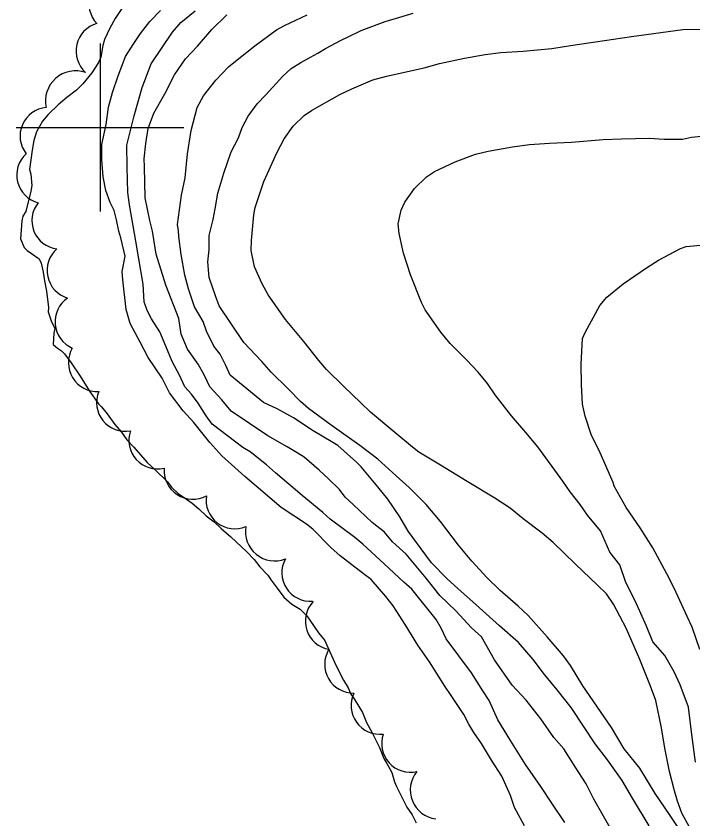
# Model space of a CAD drawing. Extents: x 287698 to 290158, y 5234163 to 5237182.
# Drawn here: x 288790 to 288870.6, y 5235117.7 to 5235213.3 of the extents above; entities that cross this region are included whole.
import ezdxf

# ---------------------------------------------------------------- set-up
doc = ezdxf.new("R2010")
doc.units = 0
for name, color, linetype in [('Niveau 1', 7, 'Continuous'), ('Niveau 2', 7, 'Continuous'), ('Niveau 4', 7, 'Continuous'), ('Niveau 44', 7, 'Continuous'), ('Niveau 61', 7, 'Continuous')]:
    doc.layers.add(name, color=color, linetype=linetype)

msp = doc.modelspace()

# ---------------------------------------------------------------- linework, layer by layer
at = {"layer": 'Niveau 1'}
msp.add_lwpolyline([(288869, 5235116.41), (288867.84, 5235118.18), (288866.11, 5235120.71), (288864.28, 5235123.7), (288862.44, 5235126.01), (288860.93, 5235128.56), (288857.49, 5235133.51), (288856.05, 5235135.96), (288855.19, 5235137.09), (288853.27, 5235139.35), (288851.01, 5235141.89), (288849.81, 5235143.01), (288847.65, 5235144.86), (288846.05, 5235146.41), (288844.27, 5235148.38), (288842.69, 5235150.29), (288840.55, 5235153.11), (288838.83, 5235155.12), (288836.82, 5235157.16), (288835.29, 5235158.52), (288833.09, 5235160.51), (288830.96, 5235162.13), (288827.54, 5235164.58), (288824.84, 5235166.56), (288823.88, 5235167.37), (288822.42, 5235168.88), (288820.39, 5235170.89), (288819.28, 5235172.13), (288817.13, 5235174.4), (288814.18, 5235178.76), (288813.75, 5235179.98), (288812.99, 5235182.17), (288812.85, 5235184.02), (288812.98, 5235185.45), (288812.99, 5235187.14), (288813.48, 5235189.05), (288813.7, 5235190.34), (288814.03, 5235192.19), (288814.76, 5235194.59), (288815.63, 5235197.12), (288816.48, 5235198.78), (288816.92, 5235200.02), (288817.66, 5235201.36), (288818.71, 5235202.83), (288819.76, 5235203.92), (288821.78, 5235206.12), (288822.78, 5235207.05), (288823.9, 5235207.75), (288825.07, 5235208.38), (288825.94, 5235208.86), (288826.85, 5235209.44), (288828.73, 5235210.4), (288829.49, 5235210.77), (288831.12, 5235211.58), (288833.98, 5235212.65), (288835.3, 5235213.04), (288837.3, 5235213.65)], dxfattribs=at)
at = {"layer": 'Niveau 2'}
for points in [[(288850.57, 5235116.86), (288849.36, 5235119.02), (288848.9, 5235120.47), (288847.84, 5235122.78), (288846.64, 5235124.65), (288845.43, 5235126.67), (288844.54, 5235127.96), (288843.94, 5235128.97), (288843.34, 5235130.12), (288841.82, 5235132.37), (288841.08, 5235133.49), (288839.25, 5235136.37), (288837.87, 5235138.37), (288836.33, 5235140.82), (288834.91, 5235143.06), (288834.06, 5235144.15), (288832.28, 5235146.19), (288831.38, 5235146.88), (288828.6, 5235149.02), (288827.5, 5235150), (288825.35, 5235152.17), (288824.6, 5235152.79), (288821.56, 5235154.75), (288817.25, 5235158.46), (288816.05, 5235159.52), (288814.52, 5235160.92), (288813.07, 5235162.49), (288811.18, 5235164.87), (288809.89, 5235166.27), (288808.26, 5235168.41), (288807.39, 5235170.15), (288805.75, 5235172.63), (288804.79, 5235174.45), (288803.58, 5235176.69), (288803.13, 5235178.35), (288802.72, 5235181.86), (288802.62, 5235182.86), (288803.01, 5235184.71), (288802.48, 5235186.87), (288802.26, 5235187.68), (288801.97, 5235189.01), (288801.7, 5235190.13), (288801.21, 5235191.1), (288800.68, 5235192.53), (288800.38, 5235194.16), (288800.2, 5235196.16), (288800.21, 5235198.01), (288800.73, 5235200.37), (288801, 5235202.42), (288801.48, 5235204.18), (288802.16, 5235206.15), (288803.04, 5235208.47), (288803.93, 5235209.92), (288804.84, 5235211.22), (288805.94, 5235212.62), (288807.2, 5235213.94)], [(288855.34, 5235117.25), (288853.83, 5235119.55), (288852.49, 5235121.55), (288850.69, 5235124.14), (288848.89, 5235127.01), (288847.39, 5235129.47), (288846.33, 5235131.78), (288845.58, 5235132.92), (288844.23, 5235135.08), (288841.24, 5235139.1), (288840.64, 5235140.4), (288840.03, 5235141.41), (288837.15, 5235145.02), (288836.17, 5235145.87), (288833.86, 5235148.07), (288831.31, 5235150.41), (288830.34, 5235151.2), (288827.43, 5235153.37), (288826.54, 5235154.15), (288824.07, 5235156.2), (288820.91, 5235158.87), (288819.83, 5235159.86), (288817.88, 5235161.38), (288816.99, 5235161.9), (288813.37, 5235164.69), (288812.64, 5235165.66), (288811.69, 5235167.17), (288810.9, 5235168.24), (288810.11, 5235169.14), (288809.46, 5235170.52), (288808.61, 5235172.14), (288807.85, 5235173.97), (288807.11, 5235175.7), (288806.15, 5235177.22), (288805.62, 5235178.24), (288805.24, 5235179.25), (288805.15, 5235181.35), (288804.63, 5235184.37), (288804.28, 5235186.46), (288803.53, 5235190.79), (288803.3, 5235192.27), (288803.24, 5235195.3), (288803.19, 5235197.91), (288804.05, 5235201.41), (288805.01, 5235204.76), (288806.09, 5235207.6), (288808.62, 5235211.38), (288809.62, 5235212.53), (288811.35, 5235213.9)], [(288860.91, 5235116.32), (288858.8, 5235120.04), (288857.9, 5235121.86), (288856.58, 5235123.87), (288855.25, 5235126), (288854.04, 5235127.36), (288852.49, 5235129.59), (288850.74, 5235131.81), (288849.09, 5235133.61), (288846.99, 5235136.61), (288845.43, 5235139.34), (288844.24, 5235140.41), (288842.36, 5235142.46), (288840.47, 5235144.27), (288838.84, 5235146.33), (288836.45, 5235149.21), (288834.83, 5235150.68), (288833.88, 5235151.83), (288832.43, 5235152.98), (288830.13, 5235155.11), (288829.2, 5235156.01), (288828.51, 5235156.92), (288827.22, 5235158.16), (288826.11, 5235159.22), (288824.32, 5235160.77), (288823.48, 5235161.26), (288822.29, 5235161.99), (288820, 5235163.28), (288815.61, 5235166.23), (288814.5, 5235167.58), (288813.09, 5235169.15), (288812.44, 5235170.47), (288811.7, 5235171.84), (288810.43, 5235173.61), (288809.68, 5235175.39), (288809.39, 5235177.28), (288807.82, 5235181.25), (288806.68, 5235184.94), (288806.26, 5235187.67), (288805.95, 5235188.93), (288805.39, 5235191.65), (288805.29, 5235195.34), (288805.27, 5235196.3), (288805.45, 5235198.11), (288805.73, 5235199.9), (288806.4, 5235201.71), (288807.7, 5235204.04), (288808.88, 5235206.28), (288810.19, 5235208.19), (288811.59, 5235209.71), (288813.3, 5235211.69), (288815.12, 5235213.42)], [(288865.41, 5235116.84), (288863.42, 5235120.13), (288862.19, 5235122.26), (288860.43, 5235124.7), (288858.99, 5235126.6), (288857.67, 5235128.61), (288856.12, 5235130.95), (288854.46, 5235133.06), (288852.93, 5235134.86), (288851.6, 5235136.67), (288849.85, 5235138.68), (288847.56, 5235140.67), (288844.39, 5235143.51), (288842.64, 5235145.09), (288841.29, 5235146.31), (288839.48, 5235148.16), (288838.79, 5235149.09), (288836.72, 5235151.95), (288835.7, 5235153.65), (288834.28, 5235155.75), (288833.1, 5235157.23), (288831.12, 5235159.62), (288830.53, 5235160.17), (288828.32, 5235162.13), (288827.73, 5235162.52), (288825.39, 5235163.9), (288823.05, 5235165.42), (288821.08, 5235166.52), (288819.49, 5235167.25), (288815.52, 5235170.52), (288814.99, 5235171.69), (288814.29, 5235173.02), (288813.56, 5235173.98), (288812.7, 5235175.75), (288812.27, 5235176.92), (288811.27, 5235178.66), (288810.55, 5235180.79), (288810.11, 5235182.42), (288809.66, 5235184.88), (288809.4, 5235187.02), (288809.34, 5235187.69), (288809.23, 5235188.46), (288809.72, 5235191.95), (288810.14, 5235194.01), (288810.41, 5235196.86), (288810.86, 5235199.64), (288811.58, 5235202.38), (288812.34, 5235203.77), (288813.8, 5235205.64), (288815.29, 5235207.24), (288816.35, 5235208.09), (288818.43, 5235209.76), (288821.03, 5235211.63), (288821.99, 5235212.16), (288824.67, 5235213.44)], [(288870.19, 5235116.7), (288869.3, 5235118.35), (288868.78, 5235119.79), (288868.44, 5235121.02), (288867.81, 5235123.33), (288867.26, 5235126.1), (288866.87, 5235128.52), (288866.2, 5235131.78), (288865.56, 5235133.48), (288864.28, 5235136.65), (288862.68, 5235140.39), (288861.17, 5235143.23), (288860.33, 5235144.46), (288859.23, 5235145.5), (288856.62, 5235148), (288853.97, 5235150.61), (288852.67, 5235151.71), (288850.39, 5235153.4), (288848.84, 5235154.67), (288847.01, 5235155.87), (288843.71, 5235157.84), (288840.54, 5235159.79), (288837.99, 5235161.36), (288837.21, 5235161.94), (288835.11, 5235163.68), (288832.23, 5235166.1), (288831.05, 5235167.24), (288829.05, 5235169.17), (288826.97, 5235171.21), (288826.05, 5235172.28), (288824.26, 5235174.51), (288822.1, 5235177.13), (288820.02, 5235180.09), (288819.3, 5235181.4), (288818.4, 5235183.41), (288817.99, 5235185.35), (288818.03, 5235186.55), (288818.3, 5235189.6), (288818.46, 5235190.49), (288819.52, 5235193.6), (288819.93, 5235194.54), (288821.04, 5235197), (288821.93, 5235198.65), (288823, 5235200.17), (288824.31, 5235201.44), (288825.2, 5235202.04), (288828.57, 5235203.94), (288830, 5235204.63), (288832.48, 5235205.7), (288834.12, 5235206.13), (288838.62, 5235207.11), (288840.44, 5235207.63), (288843.42, 5235208.27), (288845.89, 5235208.72), (288847.75, 5235208.96), (288850.38, 5235209.1), (288853.83, 5235209.41), (288856.04, 5235209.79), (288860.09, 5235210.36), (288863.31, 5235210.86), (288869.42, 5235211.69), (288871.58, 5235211.73)], [(288870.91, 5235124.44), (288870.5, 5235127.71), (288870.09, 5235130.98), (288869.1, 5235133.66), (288868.37, 5235135.17), (288867.27, 5235137.14), (288865.83, 5235138.75), (288865.09, 5235140.62), (288863.74, 5235143.63), (288862.64, 5235145.84), (288861.9, 5235147.94), (288860.7, 5235149.44), (288859.59, 5235152), (288858.04, 5235153.84), (288857.19, 5235155.11), (288855.98, 5235156.62), (288855.14, 5235157.88), (288852.14, 5235161.99), (288850.73, 5235163.69), (288849, 5235165.67), (288847.08, 5235168.16), (288846.15, 5235169.52), (288845.05, 5235170.86), (288843.65, 5235172.34), (288841.7, 5235174.31), (288840.58, 5235175.66), (288838.72, 5235178.29), (288838.28, 5235179.17), (288836.99, 5235182.48), (288836.15, 5235185.03), (288835.64, 5235187.4), (288835.51, 5235188.54), (288835.86, 5235190.17), (288836.3, 5235191.11), (288837.45, 5235192.75), (288838.89, 5235194.14), (288839.82, 5235194.78), (288842.3, 5235195.92), (288844.73, 5235196.84), (288846.24, 5235197.2), (288849.11, 5235197.73), (288851.16, 5235197.99), (288853.55, 5235198.13), (288856.14, 5235198.25), (288859.92, 5235198.58), (288862.11, 5235198.68), (288865.44, 5235198.74), (288867.17, 5235198.62), (288869.39, 5235198.64), (288870.45, 5235198.87), (288874.11, 5235199.21)], [(288871.42, 5235137.86), (288870.53, 5235140.52), (288869.92, 5235141.78), (288868.43, 5235145.07), (288867.52, 5235146.86), (288865.83, 5235149.95), (288864.33, 5235152.32), (288862.68, 5235154.76), (288861.22, 5235157.31), (288861.11, 5235157.73), (288859.58, 5235161.27), (288858.5, 5235163.46), (288857.79, 5235165.63), (288857.47, 5235167.08), (288857.34, 5235169.42), (288857.31, 5235171.84), (288857.48, 5235174.87), (288857.8, 5235175.6), (288859.54, 5235178.82), (288860.37, 5235179.82), (288862.32, 5235181.41), (288865.07, 5235183.31), (288866.51, 5235184.2), (288869.15, 5235185.62), (288869.81, 5235185.86), (288871.95, 5235186.05)]]:
    msp.add_lwpolyline(points, dxfattribs=at)
at = {"layer": 'Niveau 4'}
msp.add_lwpolyline([(288802.6, 5235214.18), (288801.82, 5235212.99), (288801.15, 5235211.85), (288800.53, 5235210.5), (288800.34, 5235209.8), (288800.08, 5235208.41), (288799.8, 5235207.75), (288799.01, 5235206.52), (288797.95, 5235205.23), (288797.21, 5235204.45), (288796.06, 5235203.59), (288795.01, 5235202.7), (288793.84, 5235201.57), (288793.15, 5235200.77), (288792.43, 5235199.48), (288792.13, 5235198.48), (288791.93, 5235197.31), (288791.6, 5235195.01), (288791.75, 5235194.46), (288791.88, 5235193.12), (288791.76, 5235192.43), (288791.15, 5235190), (288790.79, 5235189.45), (288790.69, 5235188.9), (288790.53, 5235186.76), (288790.98, 5235185.74), (288791.32, 5235185.36), (288791.83, 5235185.02), (288792.76, 5235184.39), (288792.99, 5235183.85), (288793.23, 5235182.79), (288793.37, 5235181.75), (288793.61, 5235180.51), (288793.88, 5235178.57), (288793.83, 5235178.05), (288794.2, 5235177.01), (288794.6, 5235176.09), (288794.5, 5235175.52), (288794.43, 5235174.19), (288794.92, 5235173.74), (288795.41, 5235173.43), (288795.75, 5235173.06), (288796.58, 5235172), (288797.64, 5235170.39), (288798.75, 5235168.63), (288799.8, 5235167.11), (288800.16, 5235166.74), (288800.85, 5235165.93), (288801.77, 5235164.65), (288802.56, 5235163.74), (288803.21, 5235162.83), (288804.03, 5235161.93), (288805.6, 5235160.13), (288806.53, 5235159.28), (288808.05, 5235157.81), (288808.53, 5235157.2), (288809.34, 5235156.37), (288809.91, 5235156.04), (288810.98, 5235155.29), (288811.78, 5235154.62), (288812.64, 5235153.77), (288813.59, 5235153.04), (288814.41, 5235152.27), (288815.59, 5235151.28), (288817.49, 5235149.49), (288818.34, 5235148.57), (288819.04, 5235147.69), (288819.99, 5235146.71), (288820.39, 5235146.09), (288821.09, 5235145.14), (288821.9, 5235144.1), (288822.83, 5235143.23), (288823.84, 5235142.64), (288824.65, 5235141.85), (288824.97, 5235141.35), (288826.04, 5235139.82), (288826.76, 5235138.92), (288827.02, 5235138.36), (288828.14, 5235135.91), (288828.99, 5235134.2), (288829.56, 5235133.29), (288829.87, 5235132.52), (288830.25, 5235131.99), (288831.28, 5235130.36), (288831.75, 5235129.14), (288832.39, 5235128.01), (288833.3, 5235126.17), (288833.81, 5235124.88), (288834.17, 5235124.29), (288834.75, 5235123.19), (288835.06, 5235122.08), (288835.33, 5235121.53), (288836.56, 5235119.07), (288837.19, 5235118.15), (288837.67, 5235117.21)], dxfattribs=at)
at = {"layer": 'Niveau 44'}
for centre, radius, start, end in [((288802.082, 5235214.769), 3.409, 100.23352, 223.77423), ((288800.571, 5235209.118), 3.426, 106.10689, 228.04723), ((288797.1, 5235203.173), 3.596, 70.84581, 192.57274), ((288793.887, 5235198.993), 3.41, 95.00141, 218.27551), ((288793.479, 5235194.359), 3.404, 132.19241, 255.72712), ((288795.278, 5235188.926), 3.393, 141.03064, 262.75167), ((288797.118, 5235182.991), 3.427, 131.43619, 253.24783), ((288798.067, 5235176.888), 3.423, 124.46727, 246.45876), ((288799.706, 5235172.024), 3.467, 150.13718, 272.21151), ((288803.028, 5235167.269), 3.44, 157.95008, 279.905), ((288806.87, 5235162.777), 3.432, 161.25649, 282.78903), ((288811.058, 5235159.194), 3.436, 176.05728, 297.99094), ((288816.039, 5235155.635), 3.41, 171.13885, 293.16173), ((288820.799, 5235151.88), 3.475, 169.73067, 291.62416), ((288825.056, 5235146.995), 3.405, 150.92162, 274.44555), ((288827.859, 5235141.226), 3.409, 136.50513, 259.88309), ((288830.184, 5235136.079), 3.429, 148.51642, 270.59438), ((288833.323, 5235131.186), 3.431, 154.74593, 276.81761), ((288836.981, 5235126.663), 3.438, 161.04123, 282.7488), ((288840.425, 5235121.111), 3.47, 140.68721, 262.63509)]:
    msp.add_arc(centre, radius, start, end, dxfattribs=at)
at = {"layer": 'Niveau 61'}
for points in [[(288800, 5235210), (288800, 5235200), (288800, 5235190)], [(288790, 5235200), (288800, 5235200), (288810, 5235200)]]:
    msp.add_lwpolyline(points, dxfattribs=at)

doc.saveas('drawing.dxf')
